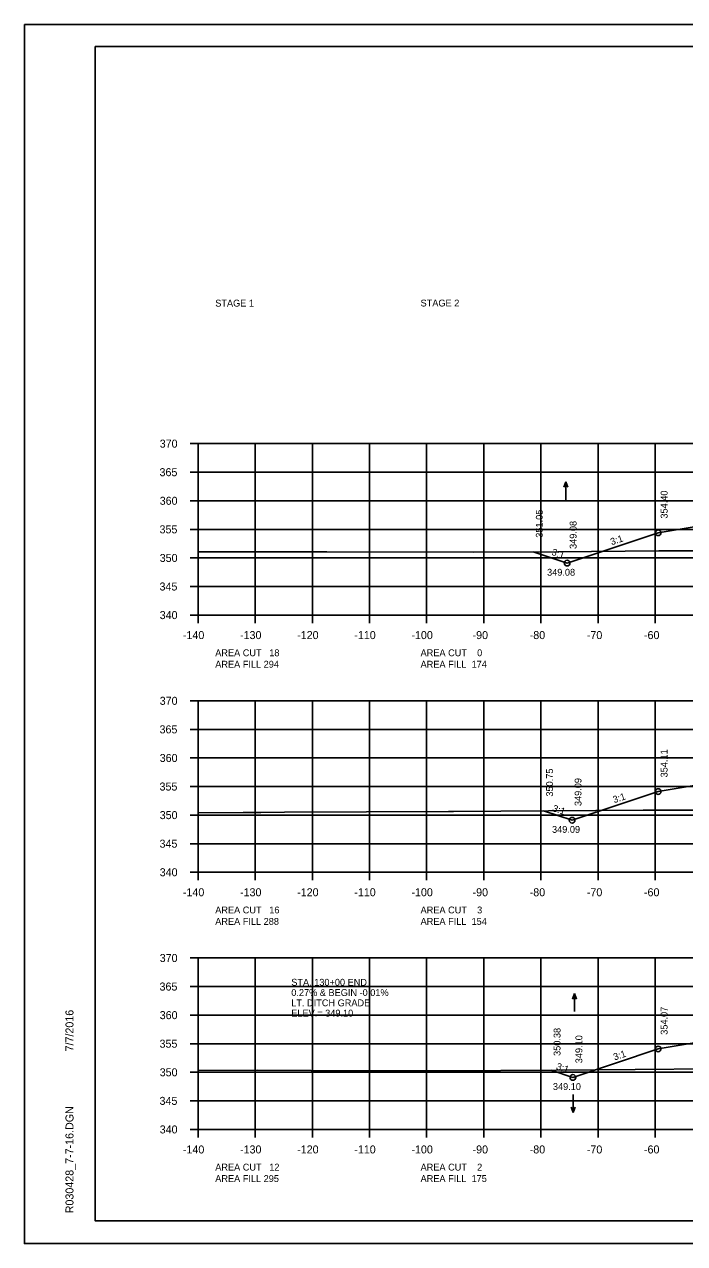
# Model space of a CAD drawing. Extents: x 1374859 to 1376773, y 382242 to 389804.
# Drawn here: x 1375964.2 to 1376079.7, y 385015.1 to 385228.5 of the extents above; entities that cross this region are included whole.
import ezdxf

# ---------------------------------------------------------------- set-up
doc = ezdxf.new("R2010")
doc.units = 0
for name, color, linetype in [('R_Axis', 7, 'Continuous'), ('R_Axis Annot', 7, 'Continuous'), ('R_Border', 7, 'Continuous'), ('R_Detour Annot', 7, 'Continuous'), ('R_Exist Surface', 7, 'Continuous'), ('R_Fin Surface', 7, 'Continuous'), ('R_Grid', 7, 'Continuous'), ('R_No Plot', 7, 'Continuous'), ('R_Water Annot', 7, 'Continuous'), ('R_Xsect Elev', 7, 'Continuous'), ('R_Xsect Slope', 7, 'Continuous')]:
    doc.layers.add(name, color=color, linetype=linetype)

msp = doc.modelspace()

# ---------------------------------------------------------------- linework, layer by layer
at = {"layer": 'R_Axis'}
for p, q in [((1375993.17, 385155.11), (1375994.57, 385155.11)), ((1375994.57, 385125.11), (1375994.57, 385155.11)), ((1375993.17, 385150.11), (1375994.57, 385150.11)), ((1375993.17, 385145.11), (1375994.57, 385145.11)), ((1375993.17, 385140.11), (1375994.57, 385140.11)), ((1375993.17, 385135.11), (1375994.57, 385135.11)), ((1375993.17, 385130.11), (1375994.57, 385130.11)), ((1375993.17, 385125.11), (1375994.57, 385125.11)), ((1375994.57, 385125.11), (1376274.57, 385125.11)), ((1375994.57, 385123.71), (1375994.57, 385125.11)), ((1376004.57, 385123.71), (1376004.57, 385125.11)), ((1376014.57, 385123.71), (1376014.57, 385125.11)), ((1376024.57, 385123.71), (1376024.57, 385125.11)), ((1376034.57, 385123.71), (1376034.57, 385125.11)), ((1376044.57, 385123.71), (1376044.57, 385125.11)), ((1376054.57, 385123.71), (1376054.57, 385125.11)), ((1376064.57, 385123.71), (1376064.57, 385125.11)), ((1376074.57, 385123.71), (1376074.57, 385125.11)), ((1375993.17, 385110.11), (1375994.57, 385110.11)), ((1375994.57, 385080.11), (1375994.57, 385110.11)), ((1375993.17, 385105.11), (1375994.57, 385105.11)), ((1375993.17, 385100.11), (1375994.57, 385100.11)), ((1375993.17, 385095.11), (1375994.57, 385095.11)), ((1375993.17, 385090.11), (1375994.57, 385090.11)), ((1375993.17, 385085.11), (1375994.57, 385085.11)), ((1375993.17, 385080.11), (1375994.57, 385080.11)), ((1375994.57, 385080.11), (1376274.57, 385080.11)), ((1375994.57, 385078.71), (1375994.57, 385080.11)), ((1376004.57, 385078.71), (1376004.57, 385080.11)), ((1376014.57, 385078.71), (1376014.57, 385080.11)), ((1376024.57, 385078.71), (1376024.57, 385080.11)), ((1376034.57, 385078.71), (1376034.57, 385080.11)), ((1376044.57, 385078.71), (1376044.57, 385080.11)), ((1376054.57, 385078.71), (1376054.57, 385080.11)), ((1376064.57, 385078.71), (1376064.57, 385080.11)), ((1376074.57, 385078.71), (1376074.57, 385080.11)), ((1375993.17, 385065.11), (1375994.57, 385065.11)), ((1375994.57, 385035.11), (1375994.57, 385065.11)), ((1375993.17, 385060.11), (1375994.57, 385060.11)), ((1375993.17, 385055.11), (1375994.57, 385055.11)), ((1375993.17, 385050.11), (1375994.57, 385050.11)), ((1375993.17, 385045.11), (1375994.57, 385045.11)), ((1375993.17, 385040.11), (1375994.57, 385040.11)), ((1375993.17, 385035.11), (1375994.57, 385035.11)), ((1375994.57, 385035.11), (1376274.57, 385035.11)), ((1375994.57, 385033.71), (1375994.57, 385035.11)), ((1376004.57, 385033.71), (1376004.57, 385035.11)), ((1376014.57, 385033.71), (1376014.57, 385035.11)), ((1376024.57, 385033.71), (1376024.57, 385035.11)), ((1376034.57, 385033.71), (1376034.57, 385035.11)), ((1376044.57, 385033.71), (1376044.57, 385035.11)), ((1376054.57, 385033.71), (1376054.57, 385035.11)), ((1376064.57, 385033.71), (1376064.57, 385035.11)), ((1376074.57, 385033.71), (1376074.57, 385035.11))]:
    msp.add_line(p, q, dxfattribs=at)
at = {"layer": 'R_Border'}
for p, q in [((1375976.57, 385224.57), (1376292.75, 385224.57)), ((1375976.57, 385019.11), (1375976.57, 385224.57)), ((1375976.57, 385019.11), (1375976.57, 385019.11)), ((1376292.75, 385019.11), (1375976.57, 385019.11))]:
    msp.add_line(p, q, dxfattribs=at)
at = {"layer": 'R_Exist Surface'}
for points in [[(1375994.57, 385136.15), (1376006.24, 385136.18), (1376017.11, 385136.18), (1376042.78, 385136.1), (1376057.56, 385136.2), (1376075.2, 385136.33), (1376084.63, 385136.36)], [(1375994.57, 385090.51), (1376002.43, 385090.57), (1376005.57, 385090.59), (1376009.7, 385090.62), (1376038.4, 385090.77), (1376039.27, 385090.77), (1376072.45, 385090.98), (1376084.98, 385091)], [(1375994.57, 385045.41), (1376004.94, 385045.48), (1376023.77, 385045.39), (1376037.84, 385045.36), (1376057.27, 385045.5), (1376071.06, 385045.61), (1376084.64, 385045.7)]]:
    msp.add_lwpolyline(points, dxfattribs=at)
at = {"layer": 'R_Fin Surface'}
for points in [[(1376053.24, 385136.17), (1376059.15, 385134.2), (1376075.09, 385139.51), (1376083.13, 385140.85), (1376097.09, 385143.18), (1376105.09, 385143.79), (1376134.59, 385146.07), (1376164.09, 385148.34), (1376172.09, 385148.95), (1376185.9, 385146.65), (1376194.09, 385145.29), (1376220.61, 385136.44)], [(1376055.03, 385090.87), (1376060.02, 385089.21), (1376075.09, 385094.23), (1376083.13, 385095.57), (1376097.09, 385097.9), (1376105.09, 385098.51), (1376134.59, 385100.78), (1376164.09, 385103.06), (1376172.09, 385103.67), (1376185.9, 385101.37), (1376194.09, 385100), (1376219.98, 385091.37)], [(1376056.34, 385045.49), (1376060.17, 385044.21), (1376075.09, 385049.19), (1376083.13, 385050.53), (1376097.09, 385052.85), (1376105.09, 385053.47), (1376134.59, 385055.74), (1376164.09, 385058.01), (1376172.09, 385058.63), (1376185.9, 385056.33), (1376194.09, 385054.96), (1376220.09, 385046.29)]]:
    msp.add_lwpolyline(points, dxfattribs=at)
at = {"layer": 'R_Grid'}
for p, q in [((1375994.57, 385155.11), (1376274.57, 385155.11)), ((1375994.57, 385125.11), (1375994.57, 385155.11)), ((1376004.57, 385125.11), (1376004.57, 385155.11)), ((1376014.57, 385125.11), (1376014.57, 385155.11)), ((1376024.57, 385125.11), (1376024.57, 385155.11)), ((1376034.57, 385125.11), (1376034.57, 385155.11)), ((1376044.57, 385125.11), (1376044.57, 385155.11)), ((1376054.57, 385125.11), (1376054.57, 385155.11)), ((1376064.57, 385125.11), (1376064.57, 385155.11)), ((1376074.57, 385125.11), (1376074.57, 385155.11)), ((1375994.57, 385150.11), (1376274.57, 385150.11)), ((1375994.57, 385145.11), (1376274.57, 385145.11)), ((1375994.57, 385140.11), (1376274.57, 385140.11)), ((1375994.57, 385135.11), (1376274.57, 385135.11)), ((1375994.57, 385130.11), (1376274.57, 385130.11)), ((1375994.57, 385125.11), (1376274.57, 385125.11)), ((1375994.57, 385110.11), (1376274.57, 385110.11)), ((1375994.57, 385080.11), (1375994.57, 385110.11)), ((1376004.57, 385080.11), (1376004.57, 385110.11)), ((1376014.57, 385080.11), (1376014.57, 385110.11)), ((1376024.57, 385080.11), (1376024.57, 385110.11)), ((1376034.57, 385080.11), (1376034.57, 385110.11)), ((1376044.57, 385080.11), (1376044.57, 385110.11)), ((1376054.57, 385080.11), (1376054.57, 385110.11)), ((1376064.57, 385080.11), (1376064.57, 385110.11)), ((1376074.57, 385080.11), (1376074.57, 385110.11)), ((1375994.57, 385105.11), (1376274.57, 385105.11)), ((1375994.57, 385100.11), (1376274.57, 385100.11)), ((1375994.57, 385095.11), (1376274.57, 385095.11)), ((1375994.57, 385090.11), (1376274.57, 385090.11)), ((1375994.57, 385085.11), (1376274.57, 385085.11)), ((1375994.57, 385080.11), (1376274.57, 385080.11)), ((1375994.57, 385065.11), (1376274.57, 385065.11)), ((1375994.57, 385035.11), (1375994.57, 385065.11)), ((1376004.57, 385035.11), (1376004.57, 385065.11)), ((1376014.57, 385035.11), (1376014.57, 385065.11)), ((1376024.57, 385035.11), (1376024.57, 385065.11)), ((1376034.57, 385035.11), (1376034.57, 385065.11)), ((1376044.57, 385035.11), (1376044.57, 385065.11)), ((1376054.57, 385035.11), (1376054.57, 385065.11)), ((1376064.57, 385035.11), (1376064.57, 385065.11)), ((1376074.57, 385035.11), (1376074.57, 385065.11)), ((1375994.57, 385060.11), (1376274.57, 385060.11)), ((1375994.57, 385055.11), (1376274.57, 385055.11)), ((1375994.57, 385050.11), (1376274.57, 385050.11)), ((1375994.57, 385045.11), (1376274.57, 385045.11)), ((1375994.57, 385040.11), (1376274.57, 385040.11)), ((1375994.57, 385035.11), (1376274.57, 385035.11))]:
    msp.add_line(p, q, dxfattribs=at)
at = {"layer": 'R_No Plot'}
for p, q in [((1375964.17, 385228.47), (1376297.5, 385228.47)), ((1375964.17, 385015.14), (1376297.5, 385015.14))]:
    msp.add_line(p, q, dxfattribs=at)
for points in [[(1375964.16, 385228.47), (1376297.5, 385228.47), (1376297.5, 385015.13), (1375964.16, 385015.13)], [(1376210.49, 385224.57), (1376210.49, 385214.69), (1376246.22, 385214.69), (1376246.22, 385211.77), (1376269.42, 385211.77), (1376269.42, 385187.44), (1376292.75, 385187.44), (1376292.75, 385019.11), (1375976.57, 385019.11), (1375976.57, 385224.57)]]:
    msp.add_lwpolyline(points, close=True, dxfattribs=at)
for centre in [(1376075.09, 385139.51), (1376059.15, 385134.2), (1376075.09, 385094.23), (1376060.02, 385089.21), (1376075.09, 385049.19), (1376060.17, 385044.21)]:
    msp.add_circle(centre, 0.5, dxfattribs=at)
at = {"layer": 'R_Water Annot'}
for p, q in [((1376058.94, 385148.44), (1376058.59, 385147.48)), ((1376058.94, 385145.3), (1376058.94, 385148.44)), ((1376058.94, 385148.44), (1376059.29, 385147.48)), ((1376060.43, 385058.88), (1376060.08, 385057.91)), ((1376060.43, 385055.73), (1376060.43, 385058.88)), ((1376060.43, 385058.88), (1376060.78, 385057.91)), ((1376060.2, 385041.21), (1376060.2, 385038.07)), ((1376060.2, 385038.07), (1376059.85, 385039.03)), ((1376060.2, 385038.07), (1376060.55, 385039.03))]:
    msp.add_line(p, q, dxfattribs=at)

# ---------------------------------------------------------------- texts
at = {"layer": 'R_Axis Annot'}
for s, p in [('STAGE 1', (1375997.57, 385179.09)), ('STAGE 2', (1376033.51, 385179.11))]:
    msp.add_text(s, height=1.2, rotation=360, dxfattribs=at).set_placement(p)
for s, height, p in [('370', 1.4, (1375987.85, 385154.41)), ('365', 1.4, (1375987.82, 385149.41)), ('360', 1.4, (1375987.85, 385144.41)), ('355', 1.4, (1375987.82, 385139.41)), ('350', 1.4, (1375987.85, 385134.41)), ('345', 1.4, (1375987.82, 385129.41)), ('340', 1.4, (1375987.85, 385124.41)), ('-140', 1.4, (1375991.91, 385120.91)), ('-130', 1.4, (1376001.91, 385120.91)), ('-120', 1.4, (1376011.91, 385120.91)), ('-110', 1.4, (1376021.91, 385120.91)), ('-100', 1.4, (1376031.91, 385120.91)), ('-90', 1.4, (1376042.61, 385120.91)), ('-80', 1.4, (1376052.61, 385120.91)), ('-70', 1.4, (1376062.61, 385120.91)), ('-60', 1.4, (1376072.61, 385120.91)), ('AREA CUT   18', 1.2, (1375997.57, 385117.91)), ('AREA FILL 294', 1.2, (1375997.57, 385115.91)), ('AREA CUT    0', 1.2, (1376033.51, 385117.91)), ('AREA FILL  174', 1.2, (1376033.51, 385115.91)), ('370', 1.4, (1375987.85, 385109.41)), ('365', 1.4, (1375987.82, 385104.41)), ('360', 1.4, (1375987.85, 385099.41)), ('355', 1.4, (1375987.82, 385094.41)), ('350', 1.4, (1375987.85, 385089.41)), ('345', 1.4, (1375987.82, 385084.41)), ('340', 1.4, (1375987.85, 385079.41)), ('-140', 1.4, (1375991.91, 385075.91)), ('-130', 1.4, (1376001.91, 385075.91)), ('-120', 1.4, (1376011.91, 385075.91)), ('-110', 1.4, (1376021.91, 385075.91)), ('-100', 1.4, (1376031.91, 385075.91)), ('-90', 1.4, (1376042.61, 385075.91)), ('-80', 1.4, (1376052.61, 385075.91)), ('-70', 1.4, (1376062.61, 385075.91)), ('-60', 1.4, (1376072.61, 385075.91)), ('AREA CUT   16', 1.2, (1375997.57, 385072.91)), ('AREA CUT    3', 1.2, (1376033.51, 385072.91)), ('AREA FILL 288', 1.2, (1375997.57, 385070.91)), ('AREA FILL  154', 1.2, (1376033.51, 385070.91)), ('370', 1.4, (1375987.85, 385064.41)), ('365', 1.4, (1375987.82, 385059.41)), ('360', 1.4, (1375987.85, 385054.41)), ('355', 1.4, (1375987.82, 385049.41)), ('350', 1.4, (1375987.85, 385044.41)), ('345', 1.4, (1375987.82, 385039.41)), ('340', 1.4, (1375987.85, 385034.41)), ('-140', 1.4, (1375991.91, 385030.91)), ('-130', 1.4, (1376001.91, 385030.91)), ('-120', 1.4, (1376011.91, 385030.91)), ('-110', 1.4, (1376021.91, 385030.91)), ('-100', 1.4, (1376031.91, 385030.91)), ('-90', 1.4, (1376042.61, 385030.91)), ('-80', 1.4, (1376052.61, 385030.91)), ('-70', 1.4, (1376062.61, 385030.91)), ('-60', 1.4, (1376072.61, 385030.91)), ('AREA CUT   12', 1.2, (1375997.57, 385027.91)), ('AREA CUT    2', 1.2, (1376033.51, 385027.91)), ('AREA FILL 295', 1.2, (1375997.57, 385025.91)), ('AREA FILL  175', 1.2, (1376033.51, 385025.91))]:
    msp.add_text(s, height=height, dxfattribs=at).set_placement(p)
at = {"layer": 'R_Border'}
for s, p in [('7/7/2016', (1375972.76, 385048.76)), ('R030428_7-7-16.DGN', (1375972.76, 385020.44))]:
    msp.add_text(s, height=1.4, rotation=90, dxfattribs=at).set_placement(p)
at = {"layer": 'R_Detour Annot'}
for s, p in [('0.27% & BEGIN -0.01%', (1376010.88, 385058.46)), ('STA. 130+00 END', (1376010.88, 385060.26)), ('LT. DITCH GRADE', (1376010.88, 385056.66)), ('ELEV.= 349.10', (1376010.88, 385054.86))]:
    msp.add_text(s, height=1.2, dxfattribs=at).set_placement(p)
at = {"layer": 'R_Xsect Elev'}
for s, p in [('354.40', (1376076.74, 385141.99)), ('351.05', (1376054.89, 385138.65)), ('349.08', (1376060.81, 385136.68)), ('354.11', (1376076.74, 385096.71)), ('350.75', (1376056.69, 385093.35)), ('349.09', (1376061.67, 385091.69)), ('354.07', (1376076.74, 385051.67)), ('350.38', (1376058, 385047.97)), ('349.10', (1376061.82, 385046.69))]:
    msp.add_text(s, height=1.2, rotation=90, dxfattribs=at).set_placement(p)
for s, p in [('349.08', (1376055.65, 385132)), ('349.09', (1376056.52, 385087.01)), ('349.10', (1376056.67, 385042.01))]:
    msp.add_text(s, height=1.2, dxfattribs=at).set_placement(p)
at = {"layer": 'R_Xsect Slope'}
for rotation, p in [(18.4349, (1376066.96, 385137.33)), (341.5651, (1376056.35, 385135.66)), (18.4349, (1376067.39, 385092.19)), (341.5651, (1376056.5, 385090.82)), (18.4349, (1376067.47, 385047.17)), (341.5651, (1376057.14, 385045.67))]:
    msp.add_text('3:1', height=1.2, rotation=rotation, dxfattribs=at).set_placement(p)

doc.saveas('drawing.dxf')
